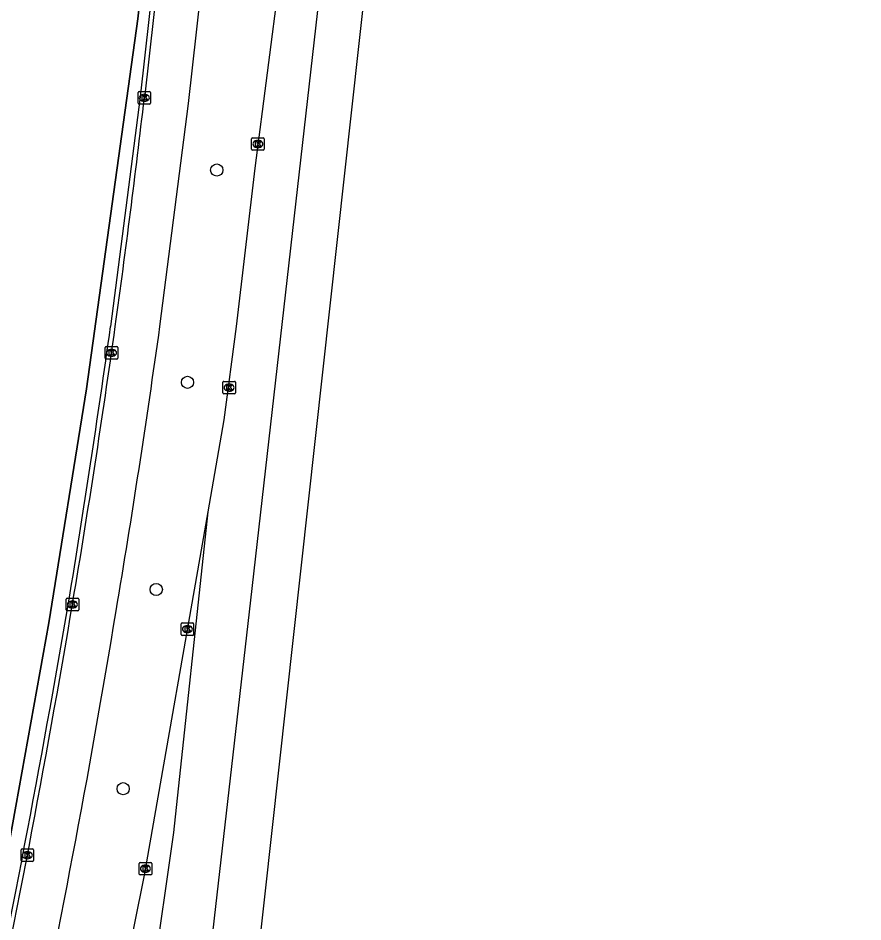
# Model space of a CAD drawing. Extents: x 160732 to 162105, y 387428 to 388479.
# Drawn here: x 162035.7 to 162103.3, y 387702.3 to 387774.7 of the extents above; entities that cross this region are included whole.
import ezdxf

# ---------------------------------------------------------------- set-up
doc = ezdxf.new("R2010")
doc.units = 0
for name, color, linetype in [('IMGEO_Berm_groen', 7, 'Continuous'), ('IMGEO_Boom', 7, 'Continuous'), ('IMGEO_Fietspad_gesloten', 7, 'Continuous'), ('IMGEO_Hek', 7, 'Continuous'), ('IMGEO_Kolk', 7, 'Continuous'), ('IMGEO_Rijbaan_lokaal_open', 7, 'Continuous'), ('IMGEO_Rijbaan_regionaal_gesloten', 7, 'Continuous')]:
    doc.layers.add(name, color=color, linetype=linetype)

msp = doc.modelspace()

# ---------------------------------------------------------------- linework, layer by layer
at = {"layer": 'IMGEO_Berm_groen'}
msp.add_lwpolyline([(162031.23, 387689.642), (162031.801, 387692.315), (162034.793, 387707.612), (162038.136, 387726.282), (162041.163, 387745.007), (162045.271, 387774.61), (162058.212, 387890.638)], dxfattribs=at)
at = {"layer": 'IMGEO_Boom'}
for centre in [(162051.587, 387762.514), (162049.249, 387745.525), (162046.745, 387728.952), (162044.093, 387713.009)]:
    msp.add_circle(centre, 0.489, dxfattribs=at)
at = {"layer": 'IMGEO_Fietspad_gesloten'}
msp.add_lwpolyline([(162047.038, 387750), (162049.334, 387767.851), (162063.044, 387890.124), (162071.721, 387967.516), (162075.293, 388000), (162085.019, 388088.434)], dxfattribs=at)
for centre, radius, start, end in [((161231.005, 387864.071), 823.968, 350.440751, 352.042337), ((161247.028, 387858.254), 807.207, 347.839847, 350.659045)]:
    msp.add_arc(centre, radius, start, end, dxfattribs=at)
at = {"layer": 'IMGEO_Hek'}
msp.add_lwpolyline([(162058.212, 387890.638), (162045.271, 387774.61), (162041.163, 387745.007), (162038.136, 387726.282), (162034.793, 387707.612), (162031.801, 387692.315), (162031.23, 387689.642)], dxfattribs=at)
at = {"layer": 'IMGEO_Kolk'}
for p, q in [((162045.288, 387767.867), (162045.288, 387768.719)), ((162045.363, 387768.793), (162046.215, 387768.793)), ((162046.289, 387768.719), (162046.289, 387767.867)), ((162045.799, 387768.013), (162045.774, 387768.013)), ((162045.776, 387768.573), (162045.801, 387768.573)), ((162046.215, 387767.793), (162045.363, 387767.793)), ((162054.379, 387764.171), (162054.379, 387765.023)), ((162054.454, 387765.097), (162055.306, 387765.097)), ((162055.38, 387765.023), (162055.38, 387764.171)), ((162054.89, 387764.317), (162054.865, 387764.317)), ((162054.867, 387764.877), (162054.892, 387764.877)), ((162055.306, 387764.097), (162054.454, 387764.097)), ((162042.737, 387748.39), (162043.589, 387748.39)), ((162042.662, 387747.464), (162042.662, 387748.316)), ((162043.15, 387748.17), (162043.175, 387748.17)), ((162043.663, 387748.316), (162043.663, 387747.464)), ((162043.589, 387747.39), (162042.737, 387747.39)), ((162043.173, 387747.61), (162043.148, 387747.61)), ((162052.073, 387744.676), (162052.073, 387745.528)), ((162052.148, 387745.602), (162053, 387745.602)), ((162053.074, 387745.528), (162053.074, 387744.676)), ((162052.584, 387744.822), (162052.559, 387744.822)), ((162052.561, 387745.382), (162052.586, 387745.382)), ((162053, 387744.602), (162052.148, 387744.602)), ((162039.535, 387727.328), (162039.535, 387728.18)), ((162039.61, 387728.254), (162040.462, 387728.254)), ((162040.536, 387728.18), (162040.536, 387727.328)), ((162040.046, 387727.474), (162040.021, 387727.474)), ((162040.023, 387728.034), (162040.048, 387728.034)), ((162040.462, 387727.254), (162039.61, 387727.254)), ((162048.737, 387725.354), (162048.737, 387726.206)), ((162048.812, 387726.28), (162049.664, 387726.28)), ((162049.225, 387726.06), (162049.25, 387726.06)), ((162049.738, 387726.206), (162049.738, 387725.354)), ((162049.664, 387725.28), (162048.812, 387725.28)), ((162049.248, 387725.5), (162049.223, 387725.5)), ((162035.923, 387707.26), (162035.923, 387708.112)), ((162035.998, 387708.186), (162036.85, 387708.186)), ((162036.411, 387707.966), (162036.436, 387707.966)), ((162036.924, 387708.112), (162036.924, 387707.26)), ((162036.85, 387707.186), (162035.998, 387707.186)), ((162036.434, 387707.406), (162036.409, 387707.406)), ((162045.376, 387706.182), (162045.376, 387707.034)), ((162045.451, 387707.108), (162046.303, 387707.108)), ((162045.864, 387706.888), (162045.889, 387706.888)), ((162046.377, 387707.034), (162046.377, 387706.182)), ((162046.303, 387706.108), (162045.451, 387706.108)), ((162045.887, 387706.328), (162045.862, 387706.328))]:
    msp.add_line(p, q, dxfattribs=at)
for points in [[(162045.288, 387767.867), (162045.288, 387768.719)], [(162045.363, 387768.793), (162046.215, 387768.793)], [(162046.289, 387768.719), (162046.289, 387767.867)], [(162045.609, 387768.493), (162045.732, 387768.493), (162045.732, 387768.342), (162045.862, 387768.493), (162046.026, 387768.493), (162045.88, 387768.342), (162046.033, 387768.093), (162045.881, 387768.093), (162045.796, 387768.257), (162045.732, 387768.19), (162045.732, 387768.093), (162045.609, 387768.093), (162045.609, 387768.493)], [(162046.215, 387767.793), (162045.363, 387767.793)], [(162054.379, 387764.171), (162054.379, 387765.023)], [(162054.454, 387765.097), (162055.306, 387765.097)], [(162055.38, 387765.023), (162055.38, 387764.171)], [(162054.7, 387764.797), (162054.823, 387764.797), (162054.823, 387764.646), (162054.953, 387764.797), (162055.117, 387764.797), (162054.971, 387764.646), (162055.124, 387764.397), (162054.972, 387764.397), (162054.887, 387764.561), (162054.823, 387764.494), (162054.823, 387764.397), (162054.7, 387764.397), (162054.7, 387764.797)], [(162055.306, 387764.097), (162054.454, 387764.097)], [(162042.737, 387748.39), (162043.589, 387748.39)], [(162042.662, 387747.464), (162042.662, 387748.316)], [(162042.983, 387748.09), (162043.106, 387748.09), (162043.106, 387747.939), (162043.236, 387748.09), (162043.4, 387748.09), (162043.254, 387747.939), (162043.407, 387747.69), (162043.255, 387747.69), (162043.17, 387747.854), (162043.106, 387747.787), (162043.106, 387747.69), (162042.983, 387747.69), (162042.983, 387748.09)], [(162043.663, 387748.316), (162043.663, 387747.464)], [(162043.589, 387747.39), (162042.737, 387747.39)], [(162052.073, 387744.676), (162052.073, 387745.528)], [(162052.148, 387745.602), (162053, 387745.602)], [(162053.074, 387745.528), (162053.074, 387744.676)], [(162052.394, 387745.302), (162052.517, 387745.302), (162052.517, 387745.151), (162052.647, 387745.302), (162052.811, 387745.302), (162052.665, 387745.151), (162052.818, 387744.902), (162052.666, 387744.902), (162052.581, 387745.066), (162052.517, 387744.999), (162052.517, 387744.902), (162052.394, 387744.902), (162052.394, 387745.302)], [(162053, 387744.602), (162052.148, 387744.602)], [(162039.535, 387727.328), (162039.535, 387728.18)], [(162039.61, 387728.254), (162040.462, 387728.254)], [(162040.536, 387728.18), (162040.536, 387727.328)], [(162039.856, 387727.954), (162039.979, 387727.954), (162039.979, 387727.803), (162040.109, 387727.954), (162040.273, 387727.954), (162040.127, 387727.803), (162040.28, 387727.554), (162040.128, 387727.554), (162040.043, 387727.718), (162039.979, 387727.651), (162039.979, 387727.554), (162039.856, 387727.554), (162039.856, 387727.954)], [(162040.462, 387727.254), (162039.61, 387727.254)], [(162048.737, 387725.354), (162048.737, 387726.206)], [(162048.812, 387726.28), (162049.664, 387726.28)], [(162049.058, 387725.98), (162049.181, 387725.98), (162049.181, 387725.829), (162049.311, 387725.98), (162049.475, 387725.98), (162049.329, 387725.829), (162049.482, 387725.58), (162049.33, 387725.58), (162049.245, 387725.744), (162049.181, 387725.677), (162049.181, 387725.58), (162049.058, 387725.58), (162049.058, 387725.98)], [(162049.738, 387726.206), (162049.738, 387725.354)], [(162049.664, 387725.28), (162048.812, 387725.28)], [(162035.923, 387707.26), (162035.923, 387708.112)], [(162035.998, 387708.186), (162036.85, 387708.186)], [(162036.244, 387707.886), (162036.367, 387707.886), (162036.367, 387707.735), (162036.497, 387707.886), (162036.661, 387707.886), (162036.515, 387707.735), (162036.668, 387707.486), (162036.516, 387707.486), (162036.431, 387707.65), (162036.367, 387707.583), (162036.367, 387707.486), (162036.244, 387707.486), (162036.244, 387707.886)], [(162036.924, 387708.112), (162036.924, 387707.26)], [(162036.85, 387707.186), (162035.998, 387707.186)], [(162045.376, 387706.182), (162045.376, 387707.034)], [(162045.451, 387707.108), (162046.303, 387707.108)], [(162045.697, 387706.808), (162045.82, 387706.808), (162045.82, 387706.657), (162045.95, 387706.808), (162046.114, 387706.808), (162045.968, 387706.657), (162046.121, 387706.408), (162045.969, 387706.408), (162045.884, 387706.572), (162045.82, 387706.505), (162045.82, 387706.408), (162045.697, 387706.408), (162045.697, 387706.808)], [(162046.377, 387707.034), (162046.377, 387706.182)], [(162046.303, 387706.108), (162045.451, 387706.108)]]:
    msp.add_lwpolyline(points, dxfattribs=at)
for centre, start, end in [((162045.365, 387768.717), 91.55205, 178.44795), ((162045.365, 387768.717), 91.55205, 178.44795), ((162046.213, 387768.717), 1.55205, 88.44795), ((162046.213, 387768.717), 1.55205, 88.44795), ((162045.365, 387767.869), 181.55205, 268.44795), ((162045.365, 387767.869), 181.55205, 268.44795), ((162046.213, 387767.869), 271.55205, 358.44795), ((162046.213, 387767.869), 271.55205, 358.44795), ((162054.456, 387765.021), 91.55205, 178.44795), ((162054.456, 387765.021), 91.55205, 178.44795), ((162055.304, 387765.021), 1.55205, 88.44795), ((162055.304, 387765.021), 1.55205, 88.44795), ((162054.456, 387764.173), 181.55205, 268.44795), ((162054.456, 387764.173), 181.55205, 268.44795), ((162055.304, 387764.173), 271.55205, 358.44795), ((162055.304, 387764.173), 271.55205, 358.44795), ((162042.739, 387748.314), 91.55205, 178.44795), ((162042.739, 387748.314), 91.55205, 178.44795), ((162043.587, 387748.314), 1.55205, 88.44795), ((162043.587, 387748.314), 1.55205, 88.44795), ((162042.739, 387747.466), 181.55205, 268.44795), ((162042.739, 387747.466), 181.55205, 268.44795), ((162043.587, 387747.466), 271.55205, 358.44795), ((162043.587, 387747.466), 271.55205, 358.44795), ((162052.15, 387745.526), 91.55205, 178.44795), ((162052.15, 387745.526), 91.55205, 178.44795), ((162052.998, 387745.526), 1.55205, 88.44795), ((162052.998, 387745.526), 1.55205, 88.44795), ((162052.15, 387744.678), 181.55205, 268.44795), ((162052.15, 387744.678), 181.55205, 268.44795), ((162052.998, 387744.678), 271.55205, 358.44795), ((162052.998, 387744.678), 271.55205, 358.44795), ((162039.612, 387728.178), 91.55205, 178.44795), ((162039.612, 387728.178), 91.55205, 178.44795), ((162040.46, 387728.178), 1.55205, 88.44795), ((162040.46, 387728.178), 1.55205, 88.44795), ((162039.612, 387727.33), 181.55205, 268.44795), ((162039.612, 387727.33), 181.55205, 268.44795), ((162040.46, 387727.33), 271.55205, 358.44795), ((162040.46, 387727.33), 271.55205, 358.44795), ((162048.814, 387726.204), 91.55205, 178.44795), ((162048.814, 387726.204), 91.55205, 178.44795), ((162049.662, 387726.204), 1.55205, 88.44795), ((162049.662, 387726.204), 1.55205, 88.44795), ((162048.814, 387725.356), 181.55205, 268.44795), ((162048.814, 387725.356), 181.55205, 268.44795), ((162049.662, 387725.356), 271.55205, 358.44795), ((162049.662, 387725.356), 271.55205, 358.44795), ((162036, 387708.11), 91.55205, 178.44795), ((162036, 387708.11), 91.55205, 178.44795), ((162036.848, 387708.11), 1.55205, 88.44795), ((162036.848, 387708.11), 1.55205, 88.44795), ((162036, 387707.262), 181.55205, 268.44795), ((162036, 387707.262), 181.55205, 268.44795), ((162036.848, 387707.262), 271.55205, 358.44795), ((162036.848, 387707.262), 271.55205, 358.44795), ((162045.453, 387707.032), 91.55205, 178.44795), ((162045.453, 387707.032), 91.55205, 178.44795), ((162046.301, 387707.032), 1.55205, 88.44795), ((162046.301, 387707.032), 1.55205, 88.44795), ((162045.453, 387706.184), 181.55205, 268.44795), ((162045.453, 387706.184), 181.55205, 268.44795), ((162046.301, 387706.184), 271.55205, 358.44795), ((162046.301, 387706.184), 271.55205, 358.44795)]:
    msp.add_arc(centre, 0.0765, start, end, dxfattribs=at)
for centre, major_axis, ratio, start_param, end_param in [((162045.775, 387768.293), (-0.387, 0.002), 0.722429, 4.712389, 7.853982), ((162045.8, 387768.293), (-0.39, 0.002), 0.717154, 1.570796, 4.712389), ((162054.866, 387764.597), (-0.387, 0.002), 0.722429, 4.712389, 7.853982), ((162054.891, 387764.597), (-0.39, 0.002), 0.717154, 1.570796, 4.712389), ((162043.149, 387747.89), (-0.387, 0.002), 0.722429, 4.712389, 7.853982), ((162043.174, 387747.89), (-0.39, 0.002), 0.717154, 1.570796, 4.712389), ((162052.56, 387745.102), (-0.387, 0.002), 0.722429, 4.712389, 7.853982), ((162052.585, 387745.102), (-0.39, 0.002), 0.717154, 1.570796, 4.712389), ((162040.022, 387727.754), (-0.387, 0.002), 0.722429, 4.712389, 7.853982), ((162040.047, 387727.754), (-0.39, 0.002), 0.717154, 1.570796, 4.712389), ((162049.224, 387725.78), (-0.387, 0.002), 0.722429, 4.712389, 7.853982), ((162049.249, 387725.78), (-0.39, 0.002), 0.717154, 1.570796, 4.712389), ((162036.41, 387707.686), (-0.387, 0.002), 0.722429, 4.712389, 7.853982), ((162036.435, 387707.686), (-0.39, 0.002), 0.717154, 1.570796, 4.712389), ((162045.863, 387706.608), (-0.387, 0.002), 0.722429, 4.712389, 7.853982), ((162045.888, 387706.608), (-0.39, 0.002), 0.717154, 1.570796, 4.712389)]:
    msp.add_ellipse(centre, major_axis=major_axis, ratio=ratio, start_param=start_param, end_param=end_param, dxfattribs=at)
at = {"layer": 'IMGEO_Rijbaan_lokaal_open'}
for points in [[(162081.104, 388088.732), (162071.346, 388000), (162067.828, 387968.006), (162059.149, 387890.538), (162045.462, 387768.362), (162043.09, 387750)], [(162081.444, 388088.678), (162071.695, 388000), (162068.172, 387967.955), (162059.49, 387890.502), (162045.79, 387768.293)]]:
    msp.add_lwpolyline(points, dxfattribs=at)
for centre, radius, start, end in [((161262.227, 387858.759), 788.768, 352.074564, 353.414116), ((161151.399, 387874.39), 900.325, 350.642587, 352.058529), ((161262.926, 387858.739), 788.073, 350.447276, 352.068993), ((160963.268, 387912.59), 1092.187, 348.185308, 350.269974), ((161089.641, 387888.38), 963.874, 348.054934, 350.419196)]:
    msp.add_arc(centre, radius, start, end, dxfattribs=at)
at = {"layer": 'IMGEO_Rijbaan_regionaal_gesloten'}
for points in [[(162103.309, 388169.403), (162102.689, 388155.69), (162101.662, 388136.146), (162101.302, 388131.757), (162098.908, 388102.566), (162095.805, 388069.687), (162091.827, 388031.91), (162088.548, 388000.43), (162075.797, 387888.723), (162075.77, 387888.477), (162054.224, 387693.741), (162053.173, 387684.484)], [(162096.377, 388132.747), (162096.502, 388120.646), (162096.023, 388108.73), (162094.51, 388091.794), (162084.57, 388000.08), (162072.246, 387889.145), (162060.58, 387783.509), (162054.384, 387729.019), (162050.39, 387694.019)], [(162090.812, 388113.569), (162090.683, 388106.248), (162089.949, 388090.639), (162089.263, 388079.951), (162087.777, 388060.8), (162081.158, 388000), (162070.182, 387901.271), (162068.913, 387889.499), (162064.81, 387851.443), (162056.62, 387777.936), (162054.628, 387762.661), (162053.148, 387750), (162052.162, 387742.526), (162050.875, 387735.171)], [(162050.875, 387735.171), (162045.786, 387706.079), (162043.416, 387694.444), (162038.971, 387672.62), (162027.21, 387622.492), (162025.518, 387616.202), (162023.646, 387610.041), (162020.922, 387601.792), (162016.098, 387586.6), (162014.383, 387581.39), (162011.339, 387572.056), (162010.062, 387568.114), (162001.965, 387543.576), (162000, 387536.886), (161999.346, 387534.66), (161996.899, 387524.195), (161995.111, 387512.365), (161993.746, 387500), (161992.515, 387489.107)], [(162050.875, 387735.171), (162048.12, 387709.504), (162044.752, 387686.025)]]:
    msp.add_lwpolyline(points, dxfattribs=at)

doc.saveas('drawing.dxf')
